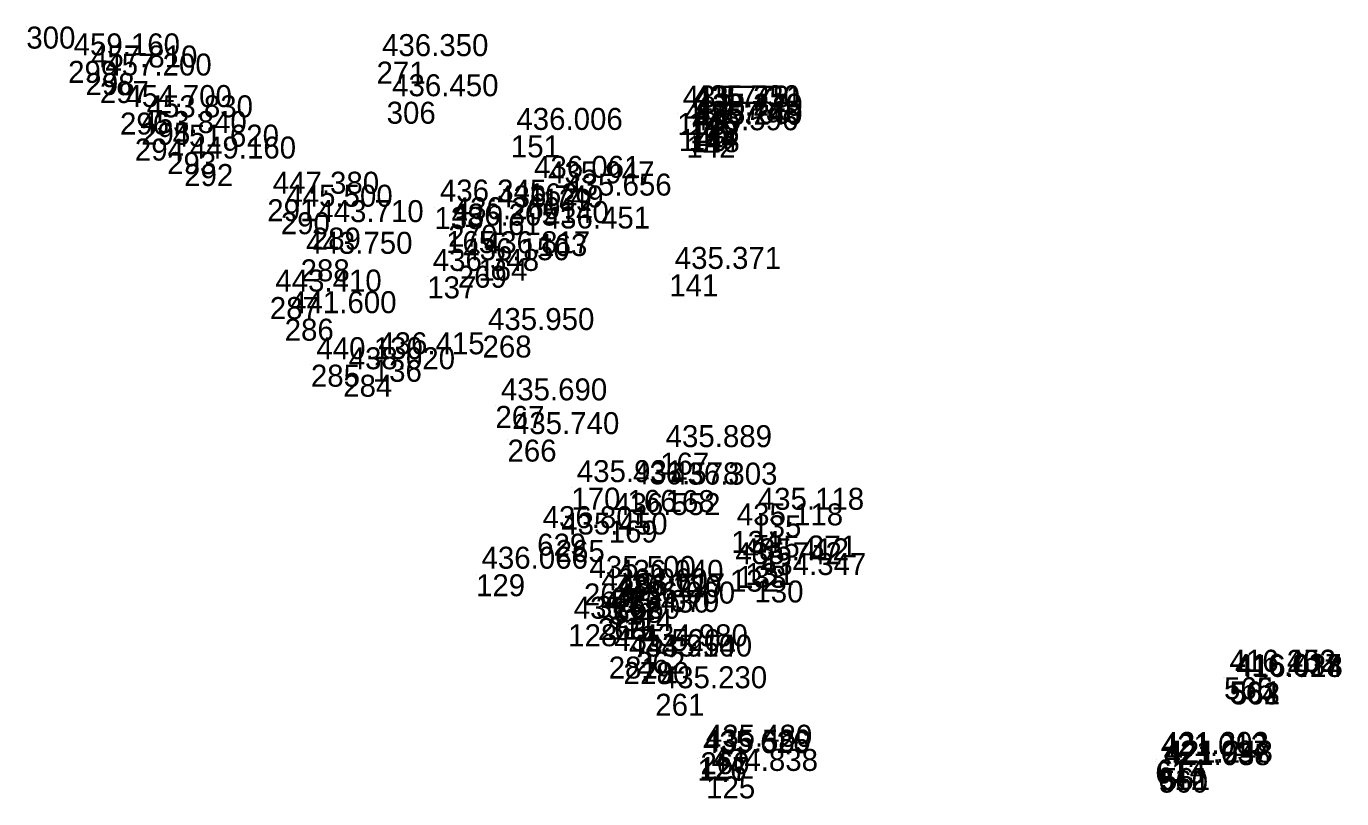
# Model space of a CAD drawing. Extents: x -874038 to -859694, y -1059487 to -1049069.
# Drawn here: x -861899.5 to -861827.7, y -1056973.1 to -1056931 of the extents above; entities that cross this region are included whole.
import ezdxf

# ---------------------------------------------------------------- set-up
doc = ezdxf.new("R2010")
doc.units = 0
doc.layers.add('Vrstva 60', color=7, linetype='Continuous')
doc.layers.add('Vrstva 61', color=7, linetype='Continuous')

msp = doc.modelspace()

# ---------------------------------------------------------------- linework, layer by layer
at = {"layer": 'Vrstva 60'}
for p, q in [((-861899.47, -1056930.99), (-861899.47, -1056930.99)), ((-861897.19, -1056932.86), (-861897.19, -1056932.86)), ((-861880.37, -1056932.9), (-861880.37, -1056932.9)), ((-861896.24, -1056933.52), (-861896.24, -1056933.52)), ((-861895.46, -1056933.96), (-861895.46, -1056933.96)), ((-861879.82, -1056935.09), (-861879.82, -1056935.09)), ((-861894.36, -1056935.68), (-861894.36, -1056935.68)), ((-861863.969, -1056935.706), (-861863.969, -1056935.706)), ((-861863.383, -1056935.692), (-861863.383, -1056935.692)), ((-861863.26, -1056935.704), (-861863.26, -1056935.704)), ((-861893.21, -1056936.24), (-861893.21, -1056936.24)), ((-861863.883, -1056936.586), (-861863.883, -1056936.586)), ((-861863.352, -1056936.541), (-861863.352, -1056936.541)), ((-861863.267, -1056936.151), (-861863.267, -1056936.151)), ((-861863.24, -1056936.644), (-861863.24, -1056936.644)), ((-861863.234, -1056936.15), (-861863.234, -1056936.15)), ((-861893.55, -1056937.1), (-861893.55, -1056937.1)), ((-861873.044, -1056936.927), (-861873.044, -1056936.927)), ((-861863.468, -1056936.946), (-861863.468, -1056936.946)), ((-861891.79, -1056937.84), (-861891.79, -1056937.84)), ((-861890.86, -1056938.49), (-861890.86, -1056938.49)), ((-861872.08, -1056939.543), (-861872.08, -1056939.543)), ((-861871.317, -1056939.843), (-861871.317, -1056939.843)), ((-861886.33, -1056940.41), (-861886.33, -1056940.41)), ((-861877.213, -1056940.837), (-861877.213, -1056940.837)), ((-861870.378, -1056940.512), (-861870.378, -1056940.512)), ((-861885.59, -1056941.12), (-861885.59, -1056941.12)), ((-861874.091, -1056941.16), (-861874.091, -1056941.16)), ((-861883.9, -1056941.96), (-861883.9, -1056941.96)), ((-861876.581, -1056942.149), (-861876.581, -1056942.149)), ((-861876.46, -1056941.8), (-861876.46, -1056941.8)), ((-861871.553, -1056942.309), (-861871.553, -1056942.309)), ((-861884.51, -1056943.69), (-861884.51, -1056943.69)), ((-861874.819, -1056943.658), (-861874.819, -1056943.658)), ((-861875.94, -1056944.04), (-861875.94, -1056944.04)), ((-861864.407, -1056944.513), (-861864.407, -1056944.513)), ((-861877.604, -1056944.623), (-861877.604, -1056944.623)), ((-861886.19, -1056945.75), (-861886.19, -1056945.75)), ((-861885.38, -1056946.93), (-861885.38, -1056946.93)), ((-861874.59, -1056947.85), (-861874.59, -1056947.85)), ((-861883.95, -1056949.44), (-861883.95, -1056949.44)), ((-861880.576, -1056949.173), (-861880.576, -1056949.173)), ((-861882.19, -1056949.99), (-861882.19, -1056949.99)), ((-861873.89, -1056951.69), (-861873.89, -1056951.69)), ((-861873.23, -1056953.53), (-861873.23, -1056953.53)), ((-861864.904, -1056954.241), (-861864.904, -1056954.241)), ((-861869.749, -1056956.152), (-861869.749, -1056956.152)), ((-861866.685, -1056956.272), (-861866.685, -1056956.272)), ((-861864.608, -1056956.287), (-861864.608, -1056956.287)), ((-861867.713, -1056957.948), (-861867.713, -1056957.948)), ((-861859.88, -1056957.66), (-861859.88, -1056957.66)), ((-861871.613, -1056958.661), (-861871.613, -1056958.661)), ((-861861.026, -1056958.511), (-861861.026, -1056958.511)), ((-861870.6, -1056959.01), (-861870.6, -1056959.01)), ((-861860.269, -1056960.263), (-861860.269, -1056960.263)), ((-861874.946, -1056960.876), (-861874.946, -1056960.876)), ((-861861.096, -1056960.628), (-861861.096, -1056960.628)), ((-861860.707, -1056960.42), (-861860.707, -1056960.42)), ((-861869.06, -1056961.38), (-861869.06, -1056961.38)), ((-861867.55, -1056961.59), (-861867.55, -1056961.59)), ((-861859.763, -1056961.219), (-861859.763, -1056961.219)), ((-861868.41, -1056962.06), (-861868.41, -1056962.06)), ((-861867.66, -1056962.43), (-861867.66, -1056962.43)), ((-861867.464, -1056962.328), (-861867.464, -1056962.328)), ((-861866.92, -1056962.78), (-861866.92, -1056962.78)), ((-861869.919, -1056963.606), (-861869.919, -1056963.606)), ((-861868.3, -1056963.27), (-861868.3, -1056963.27)), ((-861867.79, -1056963.24), (-861867.79, -1056963.24)), ((-861867.71, -1056965.37), (-861867.71, -1056965.37)), ((-861866.22, -1056965.11), (-861866.22, -1056965.11)), ((-861866.91, -1056965.67), (-861866.91, -1056965.67)), ((-861865.99, -1056965.67), (-861865.99, -1056965.67)), ((-861834.157, -1056966.504), (-861834.157, -1056966.504)), ((-861834.15, -1056966.495), (-861834.15, -1056966.495)), ((-861833.856, -1056966.726), (-861833.856, -1056966.726)), ((-861833.791, -1056966.782), (-861833.791, -1056966.782)), ((-861833.773, -1056966.781), (-861833.773, -1056966.781)), ((-861865.17, -1056967.4), (-861865.17, -1056967.4)), ((-861862.87, -1056970.941), (-861862.87, -1056970.941)), ((-861862.771, -1056970.857), (-861862.771, -1056970.857)), ((-861862.71, -1056970.59), (-861862.71, -1056970.59)), ((-861837.903, -1056971.093), (-861837.903, -1056971.093)), ((-861837.817, -1056970.983), (-861837.817, -1056970.983)), ((-861837.751, -1056971.461), (-861837.751, -1056971.461)), ((-861837.705, -1056971.594), (-861837.705, -1056971.594)), ((-861837.592, -1056971.455), (-861837.592, -1056971.455)), ((-861862.397, -1056971.911), (-861862.397, -1056971.911))]:
    msp.add_line(p, q, dxfattribs=at)

# ---------------------------------------------------------------- texts
for s, p in [('300', (-861899.47, -1056932.19)), ('299', (-861897.19, -1056934.06)), ('271', (-861880.37, -1056934.1)), ('298', (-861896.24, -1056934.72)), ('297', (-861895.46, -1056935.16)), ('306', (-861879.82, -1056936.29)), ('296', (-861894.36, -1056936.88)), ('150', (-861863.969, -1056936.906)), ('145', (-861863.383, -1056936.892)), ('146', (-861863.26, -1056936.904)), ('295', (-861893.21, -1056937.44)), ('149', (-861863.883, -1056937.786)), ('144', (-861863.352, -1056937.741)), ('143', (-861863.267, -1056937.351)), ('148', (-861863.24, -1056937.844)), ('147', (-861863.234, -1056937.35)), ('294', (-861893.55, -1056938.3)), ('151', (-861873.044, -1056938.127)), ('142', (-861863.468, -1056938.146)), ('293', (-861891.79, -1056939.04)), ('292', (-861890.86, -1056939.69)), ('162', (-861872.08, -1056940.743)), ('139', (-861871.317, -1056941.043)), ('291', (-861886.33, -1056941.61)), ('138', (-861877.213, -1056942.037)), ('140', (-861870.378, -1056941.712)), ('290', (-861885.59, -1056942.32)), ('161', (-861874.091, -1056942.36)), ('289', (-861883.9, -1056943.16)), ('165', (-861876.581, -1056943.349)), ('270', (-861876.46, -1056943)), ('163', (-861871.553, -1056943.509)), ('288', (-861884.51, -1056944.89)), ('164', (-861874.819, -1056944.858)), ('269', (-861875.94, -1056945.24)), ('141', (-861864.407, -1056945.713)), ('137', (-861877.604, -1056945.823)), ('287', (-861886.19, -1056946.95)), ('286', (-861885.38, -1056948.13)), ('268', (-861874.59, -1056949.05)), ('285', (-861883.95, -1056950.64)), ('136', (-861880.576, -1056950.373)), ('284', (-861882.19, -1056951.19)), ('267', (-861873.89, -1056952.89)), ('266', (-861873.23, -1056954.73)), ('167', (-861864.904, -1056955.441)), ('170', (-861869.749, -1056957.352)), ('166', (-861866.685, -1056957.472)), ('168', (-861864.608, -1056957.487)), ('169', (-861867.713, -1056959.148)), ('135', (-861859.88, -1056958.86)), ('629', (-861871.613, -1056959.861)), ('134', (-861861.026, -1056959.711)), ('265', (-861870.6, -1056960.21)), ('131', (-861860.269, -1056961.463)), ('129', (-861874.946, -1056962.076)), ('132', (-861861.096, -1056961.828)), ('133', (-861860.707, -1056961.62)), ('264', (-861869.06, -1056962.58)), ('313', (-861867.55, -1056962.79)), ('130', (-861859.763, -1056962.419)), ('316', (-861868.41, -1056963.26)), ('317', (-861867.66, -1056963.63)), ('628', (-861867.464, -1056963.528)), ('315', (-861867.79, -1056964.44)), ('314', (-861866.92, -1056963.98)), ('128', (-861869.919, -1056964.806)), ('263', (-861868.3, -1056964.47)), ('281', (-861867.71, -1056966.57)), ('262', (-861866.22, -1056966.31)), ('279', (-861866.91, -1056966.87)), ('280', (-861865.99, -1056966.87)), ('566', (-861834.157, -1056967.704)), ('565', (-861834.15, -1056967.695)), ('564', (-861833.856, -1056967.926)), ('563', (-861833.791, -1056967.982)), ('562', (-861833.773, -1056967.981)), ('261', (-861865.17, -1056968.6)), ('126', (-861862.87, -1056972.141)), ('127', (-861862.771, -1056972.057)), ('260', (-861862.71, -1056971.79)), ('613', (-861837.903, -1056972.293)), ('614', (-861837.817, -1056972.183)), ('612', (-861837.751, -1056972.661)), ('560', (-861837.705, -1056972.794)), ('561', (-861837.592, -1056972.655)), ('125', (-861862.397, -1056973.111))]:
    msp.add_text(s, height=1.2, dxfattribs=at).set_placement(p)
at = {"layer": 'Vrstva 61'}
for s, p in [('459.160', (-861896.89, -1056932.56)), ('436.350', (-861880.07, -1056932.6)), ('457.810', (-861895.94, -1056933.22)), ('457.200', (-861895.16, -1056933.66)), ('436.450', (-861879.52, -1056934.79)), ('454.700', (-861894.06, -1056935.38)), ('435.778', (-861863.669, -1056935.406)), ('435.730', (-861863.083, -1056935.392)), ('435.251', (-861862.96, -1056935.404)), ('453.830', (-861892.91, -1056935.94)), ('435.765', (-861863.583, -1056936.286)), ('435.743', (-861863.052, -1056936.241)), ('435.240', (-861862.967, -1056935.851)), ('435.240', (-861862.94, -1056936.344)), ('435.170', (-861862.934, -1056935.85)), ('453.840', (-861893.25, -1056936.8)), ('436.006', (-861872.744, -1056936.627)), ('435.596', (-861863.168, -1056936.646)), ('451.620', (-861891.49, -1056937.54)), ('449.160', (-861890.56, -1056938.19)), ('436.061', (-861871.78, -1056939.243)), ('435.947', (-861871.017, -1056939.543)), ('447.380', (-861886.03, -1056940.11)), ('436.345', (-861876.913, -1056940.537)), ('435.656', (-861870.078, -1056940.212)), ('445.500', (-861885.29, -1056940.82)), ('436.749', (-861873.791, -1056940.86)), ('443.710', (-861883.6, -1056941.66)), ('436.305', (-861876.281, -1056941.849)), ('436.260', (-861876.16, -1056941.5)), ('436.451', (-861871.253, -1056942.009)), ('443.750', (-861884.21, -1056943.39)), ('436.817', (-861874.519, -1056943.358)), ('436.348', (-861877.304, -1056944.323)), ('436.150', (-861875.64, -1056943.74)), ('435.371', (-861864.107, -1056944.213)), ('443.410', (-861885.89, -1056945.45)), ('441.600', (-861885.08, -1056946.63)), ('435.950', (-861874.29, -1056947.55)), ('440.130', (-861883.65, -1056949.14)), ('436.415', (-861880.276, -1056948.873)), ('438.020', (-861881.89, -1056949.69)), ('435.690', (-861873.59, -1056951.39)), ('435.740', (-861872.93, -1056953.23)), ('435.889', (-861864.604, -1056953.941)), ('435.931', (-861869.449, -1056955.852)), ('436.578', (-861866.385, -1056955.972)), ('436.303', (-861864.308, -1056955.987)), ('436.552', (-861867.413, -1056957.648)), ('435.118', (-861859.58, -1056957.36)), ('436.801', (-861871.313, -1056958.361)), ('435.118', (-861860.726, -1056958.211)), ('435.450', (-861870.3, -1056958.71)), ('435.412', (-861860.407, -1056960.12)), ('435.371', (-861859.969, -1056959.963)), ('436.066', (-861874.646, -1056960.576)), ('435.742', (-861860.796, -1056960.328)), ('435.500', (-861868.76, -1056961.08)), ('436.040', (-861867.25, -1056961.29)), ('434.347', (-861859.463, -1056960.919)), ('436.060', (-861868.11, -1056961.76)), ('436.120', (-861867.36, -1056962.13)), ('436.717', (-861867.164, -1056962.028)), ('435.430', (-861868, -1056962.97)), ('436.070', (-861867.49, -1056962.94)), ('436.060', (-861866.62, -1056962.48)), ('435.660', (-861869.619, -1056963.306)), ('435.520', (-861867.41, -1056965.07)), ('434.980', (-861865.92, -1056964.81)), ('434.910', (-861866.61, -1056965.37)), ('435.540', (-861865.69, -1056965.37)), ('416.202', (-861833.857, -1056966.204)), ('416.453', (-861833.85, -1056966.195)), ('416.037', (-861833.556, -1056966.426)), ('416.024', (-861833.491, -1056966.482)), ('416.418', (-861833.473, -1056966.481)), ('435.230', (-861864.87, -1056967.1)), ('435.626', (-861862.57, -1056970.641)), ('435.589', (-861862.471, -1056970.557)), ('435.480', (-861862.41, -1056970.29)), ('421.013', (-861837.603, -1056970.793)), ('421.202', (-861837.517, -1056970.683)), ('434.838', (-861862.097, -1056971.611)), ('421.037', (-861837.451, -1056971.161)), ('421.038', (-861837.405, -1056971.294)), ('421.248', (-861837.292, -1056971.155))]:
    msp.add_text(s, height=1.2, dxfattribs=at).set_placement(p)

doc.saveas('drawing.dxf')
